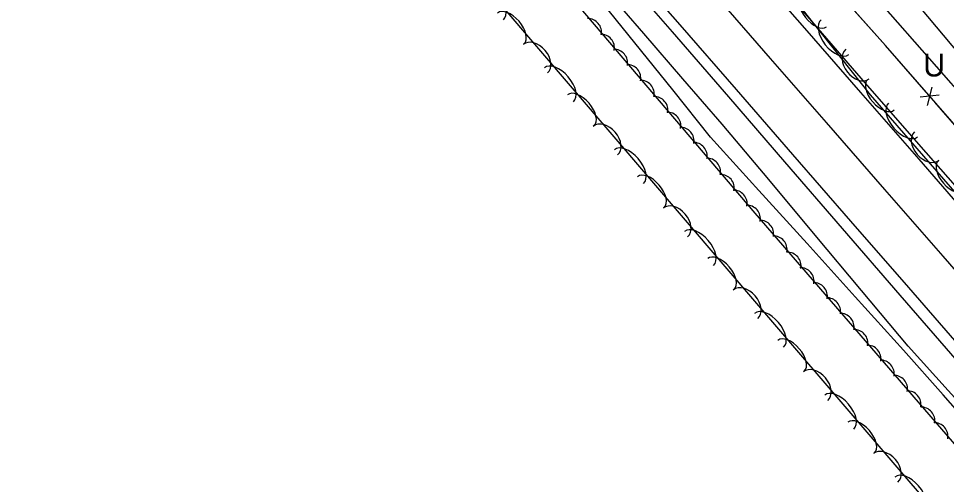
# Model space of a CAD drawing. Extents: x 954793 to 988390, y 1867850 to 1924428.
# Drawn here: x 965682.7 to 965927.6, y 1898226.2 to 1898349.1 of the extents above; entities that cross this region are included whole.
import ezdxf

# ---------------------------------------------------------------- set-up
doc = ezdxf.new("R2010")
doc.units = 0
for name, color, linetype in [('Default', 7, 'Continuous'), ('S_DITCHLINE', 7, 'Continuous'), ('S_EDGE_PAVEMENT', 7, 'Continuous'), ('S_FENCE', 7, 'Continuous'), ('S_FIBER_OPTIC_CABLE', 7, 'Continuous'), ('S_MSC_PT_SYM', 7, 'Continuous'), ('S_PAVEMENT_CROWN', 7, 'Continuous'), ('S_SHOULDER', 7, 'Continuous'), ('S_TREE', 7, 'Continuous'), ('S_UNDERGROUND_CABLE', 7, 'Continuous'), ('S_UTL_PT_SYM', 7, 'Continuous')]:
    doc.layers.add(name, color=color, linetype=linetype)

msp = doc.modelspace()

# ---------------------------------------------------------------- linework, layer by layer
at = {"layer": 'S_DITCHLINE'}
for points in [[(965959.92, 1898215.93), (965949.31, 1898227.62), (965938.69, 1898239.32), (965928.08, 1898251.01), (965917.46, 1898262.71), (965905.2, 1898277.34), (965892.95, 1898291.98), (965880.69, 1898306.61), (965868.43, 1898321.24), (965858.07, 1898333.23), (965847.7, 1898345.21), (965837.33, 1898357.2), (965826.96, 1898369.19), (965813.08, 1898383.25), (965799.21, 1898397.32), (965791.23, 1898407.68), (965791.86, 1898412.44), (965792.82, 1898413.56)], [(965957.99, 1898214.47), (965947.56, 1898226.26), (965937.13, 1898238.05), (965926.7, 1898249.85), (965916.26, 1898261.64), (965903.54, 1898275.69), (965890.82, 1898289.73), (965878.09, 1898303.78), (965865.37, 1898317.83), (965855.36, 1898330.29), (965845.35, 1898342.75), (965835.34, 1898355.21), (965825.32, 1898367.67), (965812.03, 1898382.12), (965798.73, 1898396.57), (965789.61, 1898405.82)]]:
    msp.add_lwpolyline(points, dxfattribs=at)
at = {"layer": 'S_EDGE_PAVEMENT'}
for points in [[(965932.69, 1898260.82), (965917.63, 1898278.13), (965902.34, 1898295.69), (965887.05, 1898313.24), (965872.18, 1898330.36), (965857.31, 1898347.47), (965841.88, 1898365.16), (965826.45, 1898382.84), (965812.62, 1898398.63), (965798.78, 1898414.42), (965784.15, 1898431.28), (965769.52, 1898448.14), (965754.36, 1898465.64), (965739.2, 1898483.14), (965723.67, 1898500.94), (965708.14, 1898518.75), (965692.47, 1898536.77)], [(965935.72, 1898294.35), (965920.38, 1898311.99), (965905.03, 1898329.62), (965890.22, 1898346.59), (965875.4, 1898363.56), (965859.93, 1898381.27), (965844.46, 1898398.98), (965830.73, 1898414.85), (965817, 1898430.72), (965802.26, 1898447.61), (965787.52, 1898464.51), (965772.27, 1898482.05), (965757.02, 1898499.6), (965741.61, 1898517.31), (965726.19, 1898535.02)]]:
    msp.add_lwpolyline(points, dxfattribs=at)
at = {"layer": 'S_FENCE'}
for p, q in [((965911.55, 1898341.97), (965860.99, 1898398.73)), ((965958.62, 1898287.92), (965911.55, 1898341.97)), ((965925.67, 1898328.87), (965920.7, 1898328.34)), ((965922.58, 1898326.18), (965923.79, 1898331.03))]:
    msp.add_line(p, q, dxfattribs=at)
for points in [[(965911.55, 1898341.97), (965895.41, 1898360.09)], [(965922.25, 1898329.69), (965911.55, 1898341.97)], [(965940.43, 1898308.8), (965924.5, 1898327.1)]]:
    msp.add_lwpolyline(points, dxfattribs=at)
at = {"layer": 'S_FIBER_OPTIC_CABLE'}
for p, q in [((965925.07, 1898336.4), (965841.96, 1898430.7)), ((965972.67, 1898281.5), (965925.07, 1898336.4))]:
    msp.add_line(p, q, dxfattribs=at)
at = {"layer": 'S_MSC_PT_SYM'}
msp.add_lwpolyline([(965911.55, 1898341.97), (965911.55, 1898342.02), (965911.55, 1898341.97), (965911.5, 1898341.97), (965911.55, 1898341.97), (965911.55, 1898341.92), (965911.55, 1898341.97), (965911.6, 1898341.97)], dxfattribs=at)
at = {"layer": 'S_PAVEMENT_CROWN'}
msp.add_lwpolyline([(965941.88, 1898269.01), (965926.7, 1898286.39), (965911.33, 1898304.03), (965895.97, 1898321.67), (965881.2, 1898338.62), (965866.44, 1898355.57), (965850.93, 1898373.29), (965835.42, 1898391.02), (965821.64, 1898406.81), (965807.87, 1898422.59), (965794.19, 1898438.39), (965780.51, 1898454.19), (965775.53, 1898459.9), (965761.89, 1898475.67), (965748.24, 1898491.43), (965732.68, 1898509.21), (965717.12, 1898526.99)], dxfattribs=at)
at = {"layer": 'S_SHOULDER'}
for points in [[(965937.77, 1898296.15), (965922.28, 1898313.79), (965906.79, 1898331.43), (965892.09, 1898348.42), (965877.39, 1898365.42), (965861.93, 1898383.16), (965846.46, 1898400.9), (965832.8, 1898416.76), (965819.15, 1898432.62), (965804.31, 1898449.43), (965789.48, 1898466.24), (965774.33, 1898483.85), (965759.18, 1898501.45), (965743.74, 1898519.23), (965728.31, 1898537.02), (965712.65, 1898554.97), (965696.99, 1898572.93), (965681.31, 1898590.84), (965665.62, 1898608.76), (965654.79, 1898621.13), (965643.97, 1898633.5)], [(965930.52, 1898258.73), (965915.37, 1898276.12), (965900.15, 1898293.7), (965884.92, 1898311.28), (965870.13, 1898328.46), (965855.34, 1898345.64), (965839.93, 1898363.34), (965824.53, 1898381.05), (965810.8, 1898396.95), (965797.08, 1898412.86), (965782.42, 1898429.73), (965767.77, 1898446.6), (965752.69, 1898464.15), (965737.62, 1898481.69), (965722.03, 1898499.45), (965706.43, 1898517.21), (965690.73, 1898535.16)]]:
    msp.add_lwpolyline(points, dxfattribs=at)
at = {"layer": 'S_TREE'}
for points in [[(966228.3, 1898128.84), (966223.42, 1898116.9), (966204.82, 1898106.4), (966187.84, 1898097.45), (966175.86, 1898099.12), (966164.34, 1898105.51), (966160.26, 1898105.79), (966159.93, 1898097.84), (966166.23, 1898085.79), (966173.09, 1898070.33), (966172.31, 1898059.76), (966166.41, 1898050.47), (966162.96, 1898047.23), (966147.35, 1898043.44), (966139.53, 1898053.09), (966026.69, 1898192.02), (965907.53, 1898329.01), (965824.15, 1898434.06)], [(965780.6, 1898411.03), (965877.07, 1898297.76), (966000.2, 1898155.3)], [(965780.72, 1898387.03), (965878.03, 1898273.35), (965986.56, 1898146.73), (966007.57, 1898124.95), (966017.8, 1898113.85), (966023.87, 1898102.16), (966023.69, 1898092.36), (966018.01, 1898085.42), (965998.24, 1898080.94), (965905.25, 1898088.9), (965847.36, 1898101.49), (965818.52, 1898108.22), (965806.95, 1898113.23), (965793.25, 1898119.75)]]:
    msp.add_lwpolyline(points, dxfattribs=at)
for centre, start, end in [((965832.95, 1898345.47), 349.6207, 91.2176), ((965836.35, 1898341.36), 349.6207, 91.2176), ((965839.83, 1898337.38), 349.6207, 91.2176), ((965843.3, 1898333.37), 349.6207, 91.2176), ((965846.82, 1898329.23), 349.6207, 91.2176), ((965850.46, 1898324.9), 349.6207, 91.2176), ((965853.86, 1898320.8), 349.6207, 91.2176), ((965857.34, 1898316.82), 349.6207, 91.2176), ((965860.81, 1898312.81), 349.6207, 91.2176), ((965864.33, 1898308.66), 349.6207, 91.2176), ((965867.97, 1898304.34), 349.6207, 91.2176), ((965871.37, 1898300.23), 349.6207, 91.2176), ((965874.85, 1898296.26), 349.6207, 91.2176), ((965878.36, 1898292.25), 350.0394, 91.6363), ((965881.92, 1898288.13), 350.0394, 91.6363), ((965885.59, 1898283.84), 350.0394, 91.6363), ((965889.02, 1898279.76), 350.0394, 91.6363), ((965892.53, 1898275.81), 350.0394, 91.6363), ((965896.02, 1898271.82), 350.0394, 91.6363), ((965899.58, 1898267.7), 350.0394, 91.6363), ((965903.25, 1898263.4), 350.0394, 91.6363), ((965906.68, 1898259.32), 350.0394, 91.6363), ((965910.19, 1898255.37), 350.0394, 91.6363), ((965913.69, 1898251.38), 350.0394, 91.6363), ((965917.24, 1898247.26), 350.0394, 91.6363), ((965920.91, 1898242.97), 350.0394, 91.6363), ((965924.34, 1898238.89), 350.0394, 91.6363)]:
    msp.add_arc(centre, 3.64, start, end, dxfattribs=at)
for centre, major_axis, ratio in [((965806.84, 1898353.25), (-3.82, 4.46), 0.55008), ((965892.65, 1898351.17), (3.32, -4.19), 0.540699), ((965812.61, 1898346.51), (-3.48, 4.06), 0.540699), ((965898.16, 1898344.22), (3.65, -4.6), 0.55008), ((965819.11, 1898338.52), (-3.22, 3.76), 0.685311), ((965904.12, 1898337.13), (3.08, -3.88), 0.685311), ((965825.33, 1898331.65), (-3.82, 4.46), 0.55008), ((965910.33, 1898329.03), (3.51, -4.03), 0.540699), ((965831.09, 1898324.92), (-3.48, 4.06), 0.540699), ((965916.15, 1898322.34), (3.85, -4.43), 0.55008), ((965837.6, 1898316.92), (-3.22, 3.76), 0.685311), ((965922.42, 1898315.52), (3.25, -3.74), 0.685311), ((965843.81, 1898310.05), (-3.82, 4.46), 0.55008), ((965928.98, 1898307.58), (3.51, -4.03), 0.540699), ((965849.58, 1898303.32), (-3.48, 4.06), 0.540699), ((965856.08, 1898295.32), (-3.22, 3.76), 0.685311), ((965862.3, 1898288.46), (-3.82, 4.46), 0.55008), ((965868.07, 1898281.72), (-3.48, 4.06), 0.540699), ((965874.57, 1898273.72), (-3.22, 3.76), 0.685311), ((965880.79, 1898266.86), (-3.82, 4.46), 0.55008), ((965886.56, 1898260.13), (-3.48, 4.06), 0.540699), ((965893.07, 1898252.13), (-3.22, 3.76), 0.685311), ((965899.3, 1898245.27), (-3.82, 4.46), 0.55008), ((965905.07, 1898238.54), (-3.48, 4.06), 0.540699), ((965911.57, 1898230.55), (-3.22, 3.76), 0.685311), ((965917.8, 1898223.69), (-3.82, 4.46), 0.55008)]:
    msp.add_ellipse(centre, major_axis=major_axis, ratio=ratio, start_param=3.141593, end_param=6.283185, dxfattribs=at)
at = {"layer": 'S_UNDERGROUND_CABLE'}
for p, q in [((965925.09, 1898336.39), (965841.97, 1898430.72)), ((965946.99, 1898320.53), (965864.64, 1898419.59)), ((965972.67, 1898281.51), (965925.09, 1898336.39))]:
    msp.add_line(p, q, dxfattribs=at)
at = {"layer": 'S_UTL_PT_SYM'}
msp.add_lwpolyline([(965925.07, 1898336.4), (965925.07, 1898336.45), (965925.07, 1898336.4), (965925.02, 1898336.4), (965925.07, 1898336.4), (965925.07, 1898336.35), (965925.07, 1898336.4), (965925.12, 1898336.4)], dxfattribs=at)

# ---------------------------------------------------------------- texts
at = {"layer": 'Default'}
msp.add_text('U', height=6, rotation=360, dxfattribs=at).set_placement((965921.46, 1898333.84))

doc.saveas('drawing.dxf')
